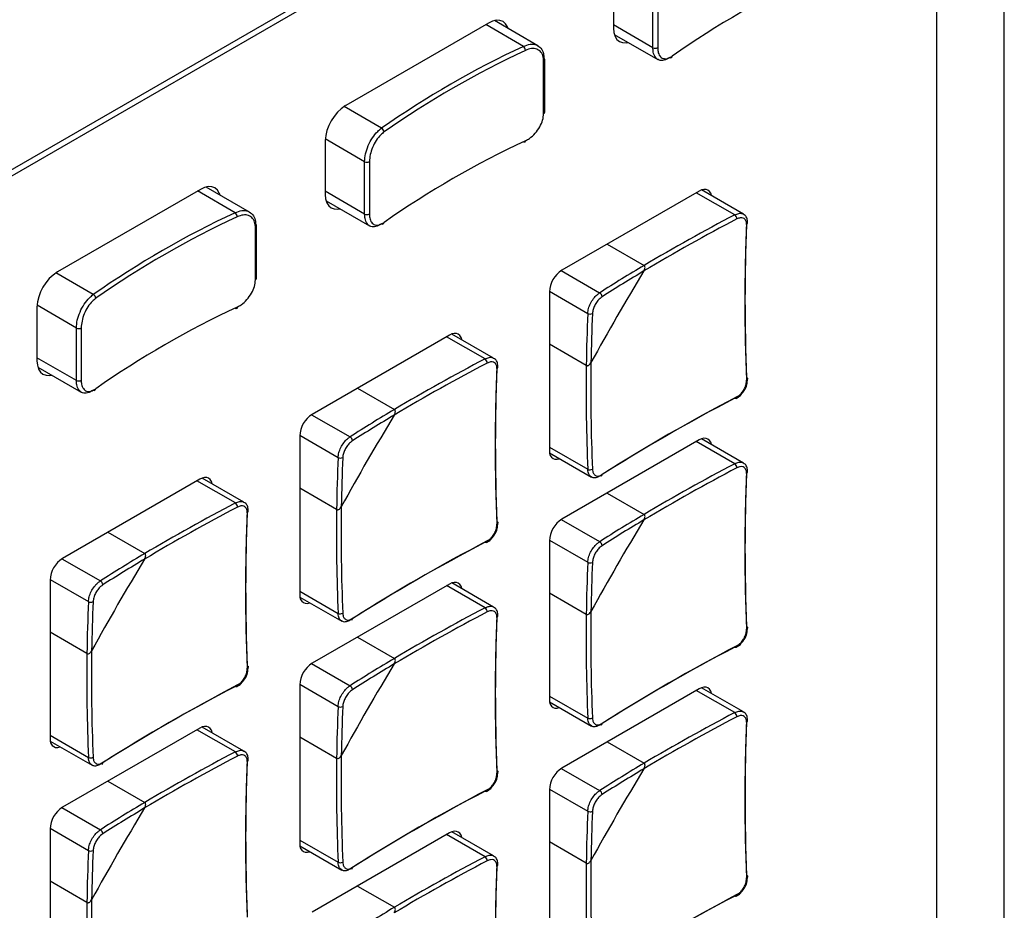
# Model space of a CAD drawing. Header units: millimetres. Extents: x 7146 to 9108, y -1574 to -663.
# Tile 283 of 289: x 8748 to 8810, y -1039 to -983. Entities that reach past the tile are written whole.
import ezdxf

# ---------------------------------------------------------------- set-up
doc = ezdxf.new("R2010")
doc.units = ezdxf.units.MM
doc.header["$LTSCALE"] = 3

msp = doc.modelspace()

# ---------------------------------------------------------------- linework, layer by layer
at = {"linetype": 'Continuous', "lineweight": 30}
for p, q in [((8805.622, -1067.865), (8805.622, -939.663)), ((8630.486, -1060.304), (8790.009, -968.213)), ((8630.613, -1060.622), (8790.136, -968.532)), ((8785.469, -980.33), (8785.469, -983.678)), ((8787.925, -984.892), (8787.925, -981.625)), ((8788.224, -981.615), (8788.224, -984.881)), ((8777.691, -983.351), (8768.782, -988.494)), ((8780.758, -984.767), (8778.049, -983.203)), ((8779.856, -984.804), (8777.514, -983.453)), ((8787.925, -984.892), (8785.469, -983.474)), ((8785.521, -984.062), (8788.23, -985.626)), ((8781.119, -988.983), (8781.119, -985.717)), ((8781.196, -988.892), (8781.196, -985.626)), ((8771.017, -989.907), (8768.68, -988.558)), ((8767.509, -990.698), (8767.509, -994.046)), ((8769.965, -991.994), (8767.513, -990.578)), ((8769.965, -995.26), (8769.965, -991.994)), ((8770.264, -991.983), (8770.264, -995.249)), ((8759.731, -993.719), (8750.821, -998.862)), ((8761.895, -995.173), (8759.554, -993.821)), ((8762.798, -995.136), (8760.088, -993.572)), ((8769.965, -995.26), (8767.509, -993.842)), ((8790.808, -993.824), (8782.252, -998.763)), ((8793.56, -995.261), (8790.952, -993.756)), ((8767.56, -994.43), (8770.27, -995.994)), ((8793.023, -995.307), (8790.631, -993.926)), ((8763.158, -999.351), (8763.158, -996.085)), ((8763.235, -999.26), (8763.235, -995.994)), ((8785.074, -997.134), (8787.374, -998.462)), ((8753.057, -1000.275), (8750.719, -998.926)), ((8782.217, -998.784), (8784.608, -1000.164)), ((8781.474, -1000.11), (8781.474, -1009.991)), ((8781.475, -1000.07), (8783.866, -1001.45)), ((8749.548, -1001.067), (8749.548, -1004.415)), ((8752.004, -1002.362), (8749.552, -1000.947)), ((8752.004, -1005.628), (8752.004, -1002.362)), ((8752.303, -1002.352), (8752.303, -1005.618)), ((8775.252, -1002.804), (8766.696, -1007.744)), ((8777.467, -1004.287), (8775.075, -1002.906)), ((8778.003, -1004.242), (8775.396, -1002.737)), ((8783.774, -1004.697), (8781.474, -1003.369)), ((8752.004, -1005.628), (8749.548, -1004.211)), ((8749.6, -1004.798), (8752.309, -1006.362)), ((8769.517, -1006.115), (8771.818, -1007.443)), ((8766.661, -1007.765), (8769.052, -1009.145)), ((8765.918, -1009.091), (8765.918, -1018.971)), ((8765.919, -1009.051), (8768.31, -1010.431)), ((8781.474, -1009.786), (8783.866, -1011.167)), ((8790.808, -1009.338), (8782.252, -1014.277)), ((8793.023, -1010.821), (8790.631, -1009.44)), ((8793.56, -1010.776), (8790.952, -1009.271)), ((8781.488, -1010.149), (8784.095, -1011.655)), ((8759.695, -1011.785), (8751.139, -1016.724)), ((8761.91, -1013.268), (8759.518, -1011.887)), ((8762.447, -1013.222), (8759.839, -1011.717)), ((8768.218, -1013.677), (8765.918, -1012.349)), ((8785.074, -1012.649), (8787.374, -1013.977)), ((8782.217, -1014.298), (8784.608, -1015.679)), ((8753.961, -1015.095), (8756.261, -1016.423)), ((8781.474, -1015.625), (8781.474, -1025.505)), ((8781.475, -1015.584), (8783.866, -1016.965)), ((8751.105, -1016.745), (8753.496, -1018.125)), ((8750.361, -1018.071), (8750.361, -1027.952)), ((8750.362, -1018.031), (8752.753, -1019.411)), ((8775.252, -1018.319), (8766.696, -1023.258)), ((8778.003, -1019.756), (8775.396, -1018.251)), ((8765.918, -1018.767), (8768.31, -1020.148)), ((8777.467, -1019.802), (8775.075, -1018.421)), ((8783.774, -1020.211), (8781.474, -1018.883)), ((8765.931, -1019.13), (8768.539, -1020.635)), ((8752.662, -1022.658), (8750.361, -1021.33)), ((8769.517, -1021.629), (8771.818, -1022.957)), ((8766.661, -1023.279), (8769.052, -1024.659)), ((8765.918, -1024.605), (8765.918, -1034.485)), ((8765.919, -1024.565), (8768.31, -1025.945)), ((8790.808, -1024.852), (8782.252, -1029.792)), ((8793.023, -1026.335), (8790.631, -1024.955)), ((8793.56, -1026.29), (8790.952, -1024.785)), ((8781.474, -1025.301), (8783.866, -1026.682)), ((8781.488, -1025.664), (8784.095, -1027.169)), ((8759.695, -1027.299), (8751.139, -1032.238)), ((8761.91, -1028.782), (8759.518, -1027.401)), ((8762.447, -1028.737), (8759.839, -1027.232)), ((8750.361, -1027.747), (8752.753, -1029.128)), ((8750.375, -1028.11), (8752.982, -1029.616)), ((8768.218, -1029.192), (8765.918, -1027.864)), ((8785.074, -1028.163), (8787.374, -1029.491)), ((8782.217, -1029.813), (8784.608, -1031.193)), ((8753.961, -1030.61), (8756.261, -1031.937)), ((8781.474, -1031.139), (8781.474, -1041.019)), ((8781.475, -1031.099), (8783.866, -1032.479)), ((8751.105, -1032.259), (8753.496, -1033.64)), ((8750.361, -1033.586), (8750.361, -1043.466)), ((8750.362, -1033.545), (8752.753, -1034.926)), ((8765.918, -1034.281), (8768.31, -1035.662)), ((8775.252, -1033.833), (8766.696, -1038.772)), ((8777.467, -1035.316), (8775.075, -1033.935)), ((8778.003, -1035.271), (8775.396, -1033.765)), ((8765.931, -1034.644), (8768.539, -1036.149)), ((8783.774, -1035.725), (8781.474, -1034.397)), ((8752.662, -1038.172), (8750.361, -1036.844)), ((8769.517, -1037.143), (8771.818, -1038.471))]:
    msp.add_line(p, q, dxfattribs=at)
at = {"linetype": 'Continuous', "lineweight": 30, "flags": 128}
for points in [[(8809.815, -1070.289), (8809.815, -1070.289), (8809.815, -1068.656), (8809.815, -1062.124), (8809.817, -1035.995), (8809.821, -931.478), (8809.815, -797.376), (8809.815, -797.376)], [(8778.913, -983.702), (8778.867, -983.579), (8778.749, -983.393), (8778.591, -983.261), (8778.398, -983.19), (8778.178, -983.181), (8777.939, -983.235), (8777.691, -983.351)], [(8785.469, -983.678), (8785.494, -983.951), (8785.566, -984.184), (8785.684, -984.371), (8785.842, -984.502), (8786.035, -984.573), (8786.255, -984.582), (8786.384, -984.56)], [(8779.983, -990.691), (8779.98, -990.721), (8779.973, -990.747), (8779.961, -990.767), (8779.945, -990.781), (8779.926, -990.787), (8779.904, -990.787), (8779.881, -990.779), (8779.856, -990.765)], [(8760.952, -994.07), (8760.907, -993.947), (8760.789, -993.761), (8760.631, -993.63), (8760.438, -993.558), (8760.218, -993.55), (8759.979, -993.604), (8759.731, -993.719)], [(8791.572, -994.114), (8791.571, -994.107), (8791.527, -993.964), (8791.455, -993.85), (8791.358, -993.77), (8791.24, -993.726), (8791.106, -993.72), (8790.96, -993.754), (8790.808, -993.824)], [(8767.509, -994.046), (8767.533, -994.319), (8767.606, -994.553), (8767.723, -994.739), (8767.882, -994.87), (8768.074, -994.942), (8768.294, -994.951), (8768.424, -994.929)], [(8762.022, -1001.06), (8762.02, -1001.09), (8762.012, -1001.115), (8762.001, -1001.135), (8761.985, -1001.149), (8761.966, -1001.156), (8761.944, -1001.155), (8761.92, -1001.148), (8761.895, -1001.134)], [(8776.016, -1003.095), (8776.014, -1003.087), (8775.97, -1002.944), (8775.898, -1002.83), (8775.802, -1002.75), (8775.684, -1002.706), (8775.549, -1002.701), (8775.403, -1002.734), (8775.252, -1002.804)], [(8749.548, -1004.415), (8749.573, -1004.687), (8749.645, -1004.921), (8749.763, -1005.107), (8749.921, -1005.239), (8750.114, -1005.31), (8750.334, -1005.319), (8750.463, -1005.297)], [(8793.765, -1005.452), (8793.791, -1005.469), (8793.81, -1005.488), (8793.821, -1005.509), (8793.824, -1005.531), (8793.819, -1005.554), (8793.805, -1005.575), (8793.785, -1005.595), (8793.757, -1005.612)], [(8793.157, -1006.651), (8793.156, -1006.684), (8793.149, -1006.712), (8793.137, -1006.734), (8793.121, -1006.749), (8793.1, -1006.758), (8793.076, -1006.759), (8793.05, -1006.752), (8793.023, -1006.738)], [(8791.572, -1009.629), (8791.571, -1009.621), (8791.527, -1009.478), (8791.455, -1009.364), (8791.358, -1009.284), (8791.24, -1009.24), (8791.106, -1009.235), (8790.96, -1009.268), (8790.808, -1009.338)], [(8781.474, -1009.991), (8781.489, -1010.157), (8781.533, -1010.3), (8781.605, -1010.414), (8781.702, -1010.494), (8781.82, -1010.538), (8781.954, -1010.543), (8782.1, -1010.51), (8782.108, -1010.507)], [(8760.46, -1012.075), (8760.458, -1012.067), (8760.414, -1011.925), (8760.342, -1011.811), (8760.245, -1011.73), (8760.127, -1011.687), (8759.993, -1011.681), (8759.847, -1011.715), (8759.695, -1011.785)], [(8778.209, -1014.433), (8778.235, -1014.449), (8778.253, -1014.469), (8778.265, -1014.49), (8778.267, -1014.512), (8778.262, -1014.534), (8778.249, -1014.556), (8778.228, -1014.575), (8778.201, -1014.593)], [(8777.601, -1015.632), (8777.6, -1015.664), (8777.593, -1015.692), (8777.581, -1015.714), (8777.564, -1015.73), (8777.544, -1015.738), (8777.52, -1015.739), (8777.494, -1015.733), (8777.467, -1015.719)], [(8776.016, -1018.609), (8776.014, -1018.601), (8775.97, -1018.458), (8775.898, -1018.345), (8775.802, -1018.264), (8775.684, -1018.221), (8775.549, -1018.215), (8775.403, -1018.248), (8775.252, -1018.319)], [(8765.918, -1018.971), (8765.933, -1019.138), (8765.977, -1019.281), (8766.049, -1019.394), (8766.146, -1019.475), (8766.263, -1019.518), (8766.398, -1019.524), (8766.544, -1019.491), (8766.551, -1019.488)], [(8793.765, -1020.967), (8793.791, -1020.983), (8793.81, -1021.002), (8793.821, -1021.024), (8793.824, -1021.046), (8793.819, -1021.068), (8793.805, -1021.089), (8793.785, -1021.109), (8793.757, -1021.126)], [(8793.157, -1022.166), (8793.156, -1022.198), (8793.149, -1022.226), (8793.137, -1022.248), (8793.121, -1022.264), (8793.1, -1022.272), (8793.076, -1022.273), (8793.05, -1022.267), (8793.023, -1022.253)], [(8762.653, -1023.413), (8762.678, -1023.43), (8762.697, -1023.449), (8762.708, -1023.47), (8762.711, -1023.492), (8762.706, -1023.515), (8762.693, -1023.536), (8762.672, -1023.556), (8762.645, -1023.573)], [(8762.044, -1024.612), (8762.043, -1024.645), (8762.037, -1024.672), (8762.025, -1024.695), (8762.008, -1024.71), (8761.987, -1024.719), (8761.963, -1024.72), (8761.937, -1024.713), (8761.91, -1024.699)], [(8791.572, -1025.143), (8791.571, -1025.135), (8791.527, -1024.992), (8791.455, -1024.878), (8791.358, -1024.798), (8791.24, -1024.754), (8791.106, -1024.749), (8790.96, -1024.782), (8790.808, -1024.852)], [(8781.474, -1025.505), (8781.489, -1025.671), (8781.533, -1025.814), (8781.605, -1025.928), (8781.702, -1026.008), (8781.82, -1026.052), (8781.954, -1026.057), (8782.1, -1026.024), (8782.108, -1026.022)], [(8760.46, -1027.59), (8760.458, -1027.582), (8760.414, -1027.439), (8760.342, -1027.325), (8760.245, -1027.245), (8760.127, -1027.201), (8759.993, -1027.196), (8759.847, -1027.229), (8759.695, -1027.299)], [(8750.361, -1027.952), (8750.376, -1028.118), (8750.421, -1028.261), (8750.493, -1028.375), (8750.589, -1028.455), (8750.707, -1028.499), (8750.842, -1028.504), (8750.988, -1028.471), (8750.995, -1028.468)], [(8778.209, -1029.947), (8778.235, -1029.964), (8778.253, -1029.983), (8778.265, -1030.004), (8778.267, -1030.026), (8778.262, -1030.048), (8778.249, -1030.07), (8778.228, -1030.09), (8778.201, -1030.107)], [(8777.601, -1031.146), (8777.6, -1031.178), (8777.593, -1031.206), (8777.581, -1031.228), (8777.564, -1031.244), (8777.544, -1031.253), (8777.52, -1031.254), (8777.494, -1031.247), (8777.467, -1031.233)], [(8776.016, -1034.123), (8776.014, -1034.116), (8775.97, -1033.973), (8775.898, -1033.859), (8775.802, -1033.779), (8775.684, -1033.735), (8775.549, -1033.73), (8775.403, -1033.763), (8775.252, -1033.833)], [(8765.918, -1034.485), (8765.933, -1034.652), (8765.977, -1034.795), (8766.049, -1034.909), (8766.146, -1034.989), (8766.263, -1035.033), (8766.398, -1035.038), (8766.544, -1035.005), (8766.551, -1035.002)], [(8793.765, -1036.481), (8793.791, -1036.497), (8793.81, -1036.517), (8793.821, -1036.538), (8793.824, -1036.56), (8793.819, -1036.582), (8793.805, -1036.604), (8793.785, -1036.623), (8793.757, -1036.641)], [(8793.157, -1037.68), (8793.156, -1037.712), (8793.149, -1037.74), (8793.137, -1037.762), (8793.121, -1037.778), (8793.1, -1037.786), (8793.076, -1037.787), (8793.05, -1037.781), (8793.023, -1037.767)]]:
    msp.add_lwpolyline(points, dxfattribs=at)
at = {"linetype": 'Continuous', "lineweight": 30}
for centre, radius, start, end in [((8822.925, -1033.772), 59, 115.05133, 124.94329), ((8804.92, -1038.429), 59.193, 115.05175, 124.94288), ((8804.965, -1038.506), 58.999, 115.05132, 124.9433), ((8779.645, -985.068), 0.338, 1.9039, 51.34926), ((8788.066, -984.626), 0.3, 242.15518, 301.91209), ((8781.087, -985.612), 0.11, 286.92755, 352.63456), ((8781.097, -985.635), 0.0993, 5.27491, 66.05748), ((8789.034, -985.418), 0.0991, 235.55532, 4.89882), ((8770.272, -990.824), 2.766, 122.60569, 177.39431), ((8781.087, -988.878), 0.11, 286.92755, 352.63456), ((8770.889, -990.16), 0.284, 3.34794, 63.0738), ((8804.965, -1044.14), 58.999, 115.05132, 124.9433), ((8770.105, -991.728), 0.3, 242.16351, 301.90375), ((8786.96, -1048.797), 59.193, 115.05177, 124.94285), ((8787.004, -1048.875), 59, 115.05133, 124.94329), ((8761.684, -995.437), 0.338, 1.9271, 51.32606), ((8770.105, -994.994), 0.3, 242.16351, 301.90375), ((8847.95, -1100.278), 118.183, 117.62123, 120.8376), ((8847.994, -1100.354), 118.561, 117.62307, 120.75044), ((8792.839, -995.566), 0.318, 0.35514, 54.65782), ((8763.126, -995.98), 0.11, 286.88593, 352.6841), ((8763.136, -996.003), 0.0993, 5.26465, 66.04012), ((8771.073, -995.786), 0.0991, 235.55507, 4.89907), ((8909.146, -1000.762), 115.491, 177.59292, 182.40708), ((8909.339, -1000.594), 115.676, 177.59286, 182.40714), ((8793.717, -995.81), 0.109, 291.96558, 350.62203), ((8783.163, -1000.187), 1.691, 122.60575, 177.39403), ((8843.726, -1093.113), 110.156, 120.768, 122.45712), ((8752.312, -1001.193), 2.766, 122.60478, 177.39522), ((8763.126, -999.246), 0.11, 286.88593, 352.6841), ((8915.64, -1076.673), 150.057, 148.73949, 151.26051), ((8843.672, -1093.041), 109.776, 120.8566, 122.45829), ((8752.928, -1000.528), 0.284, 3.34822, 63.08336), ((8784.464, -1000.419), 0.292, 0.84305, 60.40066), ((8787.004, -1054.509), 59, 115.05133, 124.94329), ((8893.934, -1006.179), 110.169, 177.54023, 179.22929), ((8784.014, -1001.198), 0.292, 239.60096, 299.15006), ((8893.84, -1006.168), 109.785, 177.53902, 179.1407), ((8752.145, -1002.097), 0.3, 242.15336, 301.90953), ((8832.438, -1109.335), 118.562, 117.62308, 120.75044), ((8777.282, -1004.547), 0.319, 0.37743, 54.63553), ((8832.394, -1109.26), 118.184, 117.62124, 120.83759), ((8893.59, -1009.742), 115.491, 177.59292, 182.40708), ((8893.783, -1009.574), 115.676, 177.59286, 182.40714), ((8778.16, -1004.791), 0.108, 291.96644, 350.63071), ((8902.334, -1006.255), 118.57, 179.24686, 182.37425), ((8902.247, -1006.254), 118.193, 179.15972, 182.37608), ((8752.145, -1005.363), 0.3, 242.15336, 301.90953), ((8753.113, -1006.154), 0.0991, 235.56392, 4.89015), ((8846.593, -1109.251), 115.666, 117.59017, 122.40446), ((8846.642, -1109), 115.481, 117.59023, 122.4044), ((8767.606, -1009.168), 1.69, 122.60408, 177.39569), ((8900.117, -1085.673), 150.096, 148.73981, 151.26019), ((8828.171, -1102.096), 110.158, 120.76802, 122.4571), ((8828.116, -1102.024), 109.778, 120.85664, 122.45828), ((8768.908, -1009.399), 0.292, 0.84317, 60.41014), ((8878.377, -1015.159), 110.169, 177.54023, 179.22929), ((8768.458, -1010.179), 0.292, 239.59904, 299.1471), ((8878.284, -1015.148), 109.785, 177.53902, 179.1407), ((8847.994, -1115.868), 118.561, 117.62307, 120.75044), ((8792.839, -1011.081), 0.318, 0.35613, 54.65572), ((8783.999, -1010.878), 0.319, 245.36385, 299.62517), ((8784.657, -1011.519), 0.101, 305.71482, 10.39097), ((8847.95, -1115.792), 118.183, 117.62123, 120.8376), ((8909.146, -1016.276), 115.491, 177.59292, 182.40708), ((8909.339, -1016.108), 115.676, 177.59286, 182.40714), ((8793.717, -1011.325), 0.108, 291.95943, 350.62408), ((8816.882, -1118.315), 118.561, 117.62307, 120.75044), ((8761.726, -1013.527), 0.318, 0.35514, 54.65782), ((8816.837, -1118.239), 118.183, 117.62123, 120.8376), ((8878.033, -1018.723), 115.491, 177.59292, 182.40708), ((8878.227, -1018.555), 115.676, 177.59286, 182.40714), ((8762.604, -1013.771), 0.109, 291.96558, 350.62203), ((8886.778, -1015.236), 118.57, 179.24686, 182.37425), ((8886.691, -1015.235), 118.193, 179.15972, 182.37608), ((8843.726, -1108.628), 110.156, 120.768, 122.45712), ((8783.163, -1015.702), 1.691, 122.60575, 177.39403), ((8915.64, -1092.187), 150.057, 148.73949, 151.26051), ((8843.672, -1108.556), 109.776, 120.8566, 122.45829), ((8831.037, -1118.232), 115.667, 117.59017, 122.40445), ((8831.086, -1117.981), 115.482, 117.59023, 122.40439), ((8784.464, -1015.933), 0.292, 0.84408, 60.3984), ((8812.613, -1111.074), 110.156, 120.768, 122.45712), ((8752.05, -1018.148), 1.691, 122.60575, 177.39403), ((8884.527, -1094.634), 150.057, 148.73949, 151.26051), ((8812.559, -1111.002), 109.776, 120.8566, 122.45829), ((8893.933, -1021.693), 110.169, 177.54023, 179.2293), ((8784.014, -1016.713), 0.292, 239.60095, 299.15248), ((8893.841, -1021.682), 109.786, 177.53903, 179.1407), ((8753.351, -1018.38), 0.292, 0.84305, 60.40066), ((8862.821, -1024.14), 110.169, 177.54023, 179.22929), ((8752.901, -1019.159), 0.292, 239.60096, 299.15006), ((8862.728, -1024.129), 109.785, 177.53902, 179.1407), ((8768.442, -1019.858), 0.319, 245.36204, 299.62256), ((8832.394, -1124.774), 118.184, 117.62124, 120.83759), ((8832.438, -1124.849), 118.562, 117.62308, 120.75044), ((8777.282, -1020.061), 0.319, 0.37842, 54.63343), ((8893.783, -1025.089), 115.676, 177.59286, 182.40714), ((8902.334, -1021.77), 118.57, 179.24686, 182.37425), ((8902.247, -1021.769), 118.192, 179.15972, 182.37608), ((8769.101, -1020.5), 0.101, 305.70106, 10.38883), ((8893.59, -1025.256), 115.491, 177.59292, 182.40708), ((8778.16, -1020.305), 0.108, 291.96029, 350.63276), ((8871.222, -1024.216), 118.57, 179.24686, 182.37425), ((8871.134, -1024.215), 118.193, 179.15972, 182.37608), ((8846.593, -1124.766), 115.666, 117.59017, 122.40446), ((8846.642, -1124.515), 115.481, 117.59023, 122.4044), ((8767.606, -1024.682), 1.69, 122.60408, 177.39569), ((8900.117, -1101.187), 150.096, 148.73981, 151.26019), ((8828.171, -1117.61), 110.158, 120.76802, 122.4571), ((8828.116, -1117.538), 109.778, 120.85664, 122.45828), ((8815.48, -1127.212), 115.666, 117.59017, 122.40446), ((8815.529, -1126.961), 115.481, 117.59023, 122.4044), ((8768.908, -1024.913), 0.292, 0.8442, 60.40789), ((8878.377, -1030.673), 110.169, 177.54023, 179.2293), ((8768.458, -1025.693), 0.292, 239.59902, 299.14951), ((8878.285, -1030.662), 109.786, 177.53903, 179.1407), ((8847.994, -1131.383), 118.561, 117.62307, 120.75044), ((8792.839, -1026.595), 0.318, 0.35613, 54.65572), ((8783.999, -1026.392), 0.319, 245.3623, 299.62912), ((8847.95, -1131.307), 118.183, 117.62123, 120.8376), ((8909.146, -1031.79), 115.491, 177.59292, 182.40708), ((8909.34, -1031.623), 115.676, 177.59286, 182.40714), ((8793.717, -1026.839), 0.108, 291.95943, 350.62408), ((8784.657, -1027.034), 0.101, 305.71482, 10.39097), ((8816.882, -1133.829), 118.561, 117.62307, 120.75044), ((8761.726, -1029.042), 0.318, 0.35613, 54.65572), ((8752.886, -1028.839), 0.319, 245.36385, 299.62517), ((8816.837, -1133.753), 118.183, 117.62123, 120.8376), ((8878.033, -1034.237), 115.491, 177.59292, 182.40708), ((8878.227, -1034.069), 115.676, 177.59286, 182.40714), ((8762.604, -1029.286), 0.108, 291.95943, 350.62408), ((8886.778, -1030.75), 118.57, 179.24686, 182.37425), ((8886.691, -1030.749), 118.192, 179.15972, 182.37608), ((8753.544, -1029.48), 0.101, 305.71482, 10.39097), ((8783.163, -1031.216), 1.691, 122.60575, 177.39403), ((8915.64, -1107.701), 150.057, 148.73949, 151.26051), ((8843.726, -1124.142), 110.156, 120.768, 122.45712), ((8843.672, -1124.07), 109.776, 120.8566, 122.45829), ((8831.037, -1133.747), 115.667, 117.59017, 122.40445), ((8831.086, -1133.495), 115.482, 117.59023, 122.40439), ((8784.464, -1031.447), 0.292, 0.84408, 60.3984), ((8752.05, -1033.663), 1.691, 122.60575, 177.39403), ((8884.527, -1110.148), 150.057, 148.73949, 151.26051), ((8812.613, -1126.589), 110.156, 120.768, 122.45712), ((8812.559, -1126.517), 109.776, 120.8566, 122.45829), ((8893.934, -1037.207), 110.169, 177.54023, 179.22929), ((8784.014, -1032.227), 0.292, 239.60294, 299.15048), ((8893.841, -1037.196), 109.786, 177.53903, 179.1407), ((8753.351, -1033.894), 0.292, 0.84408, 60.3984), ((8862.821, -1039.654), 110.169, 177.54023, 179.2293), ((8752.901, -1034.674), 0.292, 239.60095, 299.15248), ((8862.729, -1039.643), 109.786, 177.53903, 179.1407), ((8832.394, -1140.288), 118.184, 117.62124, 120.83759), ((8832.438, -1140.364), 118.562, 117.62308, 120.75044), ((8777.282, -1035.576), 0.319, 0.37842, 54.63343), ((8902.247, -1037.283), 118.192, 179.15972, 182.37608), ((8768.442, -1035.372), 0.319, 245.36048, 299.62651), ((8769.101, -1036.014), 0.101, 305.70106, 10.38883), ((8893.59, -1040.771), 115.491, 177.59292, 182.40708), ((8893.783, -1040.603), 115.676, 177.59286, 182.40714), ((8778.16, -1035.819), 0.108, 291.96029, 350.63276), ((8902.335, -1037.284), 118.571, 179.24686, 182.37424), ((8871.134, -1039.73), 118.192, 179.15972, 182.37608), ((8846.593, -1140.28), 115.666, 117.59017, 122.40446), ((8846.642, -1140.029), 115.481, 117.59023, 122.4044), ((8871.222, -1039.731), 118.57, 179.24686, 182.37425), ((8828.171, -1133.124), 110.158, 120.76802, 122.4571)]:
    msp.add_arc(centre, radius, start, end, dxfattribs=at)
for points, knots in [([(8779.856, -984.804), (8780, -984.75), (8780.287, -984.642), (8780.672, -984.694), (8780.964, -984.902), (8781.116, -985.21), (8781.131, -985.45), (8781.137, -985.544)], [0, 0, 0, 0, 0.216103, 0.432235, 0.648161, 0.862992, 1, 1, 1, 1]), ([(8781.119, -985.717), (8781.113, -985.634), (8781.1, -985.423), (8780.965, -985.151), (8780.706, -984.966), (8780.364, -984.917), (8780.11, -985.01), (8779.983, -985.057)], [0, 0, 0, 0, 0.137128, 0.352109, 0.568089, 0.784123, 1, 1, 1, 1]), ([(8788.978, -985.499), (8788.858, -985.567), (8788.618, -985.703), (8788.301, -985.691), (8788.065, -985.515), (8787.942, -985.224), (8787.93, -984.985), (8787.925, -984.892)], [0, 0, 0, 0, 0.216103, 0.432231, 0.648155, 0.862994, 1, 1, 1, 1]), ([(8788.224, -984.881), (8788.229, -984.963), (8788.239, -985.173), (8788.345, -985.427), (8788.548, -985.581), (8788.821, -985.59), (8789.029, -985.469), (8789.132, -985.409)], [0, 0, 0, 0, 0.137134, 0.352113, 0.568087, 0.784112, 1, 1, 1, 1]), ([(8779.983, -990.691), (8780.068, -990.645), (8780.279, -990.53), (8780.599, -990.238), (8780.886, -989.839), (8781.081, -989.397), (8781.106, -989.121), (8781.119, -988.983)], [0, 0, 0, 0, 0.145198, 0.360083, 0.573722, 0.786772, 1, 1, 1, 1]), ([(8769.965, -991.994), (8769.976, -991.835), (8769.999, -991.517), (8770.177, -990.988), (8770.44, -990.497), (8770.737, -990.124), (8770.937, -989.969), (8771.017, -989.907)], [0, 0, 0, 0, 0.213038, 0.425979, 0.639618, 0.854649, 1, 1, 1, 1]), ([(8771.172, -990.143), (8771.102, -990.199), (8770.93, -990.336), (8770.673, -990.665), (8770.446, -991.098), (8770.293, -991.564), (8770.274, -991.844), (8770.264, -991.983)], [0, 0, 0, 0, 0.145199, 0.360083, 0.573714, 0.786777, 1, 1, 1, 1]), ([(8761.895, -995.173), (8762.039, -995.119), (8762.326, -995.01), (8762.712, -995.062), (8763.003, -995.27), (8763.155, -995.578), (8763.171, -995.819), (8763.177, -995.913)], [0, 0, 0, 0, 0.216093, 0.432225, 0.64816, 0.862991, 1, 1, 1, 1]), ([(8763.158, -996.085), (8763.153, -996.003), (8763.139, -995.791), (8763.004, -995.519), (8762.746, -995.334), (8762.404, -995.286), (8762.149, -995.379), (8762.022, -995.425)], [0, 0, 0, 0, 0.137131, 0.352114, 0.568096, 0.784121, 1, 1, 1, 1]), ([(8771.017, -995.868), (8770.897, -995.936), (8770.657, -996.071), (8770.341, -996.06), (8770.104, -995.883), (8769.982, -995.592), (8769.97, -995.353), (8769.965, -995.26)], [0, 0, 0, 0, 0.216104, 0.432223, 0.648156, 0.862992, 1, 1, 1, 1]), ([(8770.264, -995.249), (8770.268, -995.331), (8770.279, -995.541), (8770.384, -995.796), (8770.588, -995.95), (8770.861, -995.958), (8771.068, -995.838), (8771.172, -995.778)], [0, 0, 0, 0, 0.137135, 0.35212, 0.568086, 0.784124, 1, 1, 1, 1]), ([(8793.023, -995.307), (8793.108, -995.271), (8793.279, -995.2), (8793.465, -995.201), (8793.535, -995.258), (8793.552, -995.273)], [0, 0, 0, 0, 0.429463, 0.859021, 1, 1, 1, 1]), ([(8793.757, -995.911), (8793.756, -995.862), (8793.754, -995.741), (8793.686, -995.59), (8793.552, -995.493), (8793.368, -995.476), (8793.228, -995.535), (8793.157, -995.565)], [0, 0, 0, 0, 0.14265, 0.356758, 0.57099, 0.785497, 1, 1, 1, 1]), ([(8793.819, -995.828), (8793.816, -995.734), (8793.811, -995.552), (8793.703, -995.353), (8793.592, -995.294), (8793.552, -995.273)], [0, 0, 0, 0, 0.40645, 0.790552, 1, 1, 1, 1]), ([(8787.368, -998.804), (8787.388, -998.764), (8787.423, -998.695), (8787.437, -998.598), (8787.427, -998.53), (8787.405, -998.485), (8787.383, -998.469), (8787.374, -998.462)], [0, 0, 0, 0, 0.332442, 0.576119, 0.752655, 0.891493, 1, 1, 1, 1]), ([(8787.368, -998.804), (8787.388, -998.764), (8787.423, -998.695), (8787.437, -998.598), (8787.427, -998.53), (8787.405, -998.485), (8787.383, -998.469), (8787.374, -998.462)], [0, 0, 0, 0, 0.332442, 0.576119, 0.752655, 0.891493, 1, 1, 1, 1]), ([(8762.022, -1001.06), (8762.107, -1001.013), (8762.319, -1000.899), (8762.638, -1000.606), (8762.925, -1000.207), (8763.121, -999.765), (8763.146, -999.49), (8763.158, -999.351)], [0, 0, 0, 0, 0.145186, 0.360072, 0.573713, 0.786771, 1, 1, 1, 1]), ([(8752.004, -1002.362), (8752.016, -1002.203), (8752.038, -1001.886), (8752.216, -1001.357), (8752.48, -1000.865), (8752.776, -1000.493), (8752.976, -1000.338), (8753.057, -1000.275)], [0, 0, 0, 0, 0.213036, 0.425978, 0.639617, 0.854648, 1, 1, 1, 1]), ([(8753.211, -1000.512), (8753.142, -1000.567), (8752.969, -1000.704), (8752.713, -1001.033), (8752.486, -1001.467), (8752.333, -1001.933), (8752.313, -1002.212), (8752.303, -1002.352)], [0, 0, 0, 0, 0.145198, 0.360079, 0.573718, 0.786779, 1, 1, 1, 1]), ([(8783.866, -1001.45), (8783.877, -1001.351), (8783.899, -1001.153), (8784.031, -1000.824), (8784.218, -1000.521), (8784.422, -1000.295), (8784.555, -1000.202), (8784.608, -1000.164)], [0, 0, 0, 0, 0.214467, 0.428999, 0.643254, 0.857365, 1, 1, 1, 1]), ([(8784.756, -1000.414), (8784.714, -1000.445), (8784.607, -1000.521), (8784.443, -1000.704), (8784.292, -1000.949), (8784.185, -1001.214), (8784.166, -1001.374), (8784.156, -1001.454)], [0, 0, 0, 0, 0.142653, 0.356753, 0.570989, 0.785498, 1, 1, 1, 1]), ([(8777.467, -1004.287), (8777.552, -1004.252), (8777.723, -1004.18), (8777.909, -1004.182), (8777.979, -1004.239), (8777.996, -1004.253)], [0, 0, 0, 0, 0.429442, 0.859016, 1, 1, 1, 1]), ([(8778.262, -1004.808), (8778.26, -1004.715), (8778.255, -1004.533), (8778.147, -1004.334), (8778.035, -1004.274), (8777.996, -1004.253)], [0, 0, 0, 0, 0.406443, 0.790554, 1, 1, 1, 1]), ([(8778.201, -1004.892), (8778.2, -1004.843), (8778.198, -1004.721), (8778.13, -1004.571), (8777.995, -1004.474), (8777.812, -1004.456), (8777.671, -1004.515), (8777.601, -1004.545)], [0, 0, 0, 0, 0.14265, 0.356758, 0.57099, 0.785497, 1, 1, 1, 1]), ([(8783.774, -1004.697), (8783.784, -1004.701), (8783.806, -1004.711), (8783.851, -1004.711), (8783.914, -1004.689), (8783.991, -1004.632), (8784.041, -1004.568), (8784.065, -1004.526), (8784.067, -1004.521)], [0, 0, 0, 0, 0.092403, 0.22189, 0.396333, 0.637988, 0.956519, 1, 1, 1, 1]), ([(8783.774, -1004.697), (8783.784, -1004.701), (8783.806, -1004.711), (8783.851, -1004.711), (8783.914, -1004.689), (8783.991, -1004.632), (8784.041, -1004.568), (8784.065, -1004.526), (8784.067, -1004.521)], [0, 0, 0, 0, 0.092403, 0.22189, 0.396333, 0.637988, 0.956519, 1, 1, 1, 1]), ([(8753.057, -1006.236), (8752.937, -1006.304), (8752.697, -1006.44), (8752.38, -1006.428), (8752.144, -1006.251), (8752.021, -1005.961), (8752.009, -1005.722), (8752.004, -1005.628)], [0, 0, 0, 0, 0.216093, 0.432223, 0.648157, 0.862993, 1, 1, 1, 1]), ([(8752.303, -1005.618), (8752.308, -1005.7), (8752.318, -1005.91), (8752.424, -1006.164), (8752.627, -1006.318), (8752.9, -1006.327), (8753.108, -1006.206), (8753.211, -1006.146)], [0, 0, 0, 0, 0.137135, 0.352114, 0.568087, 0.784112, 1, 1, 1, 1]), ([(8793.157, -1006.651), (8793.204, -1006.623), (8793.321, -1006.553), (8793.494, -1006.375), (8793.647, -1006.131), (8793.746, -1005.862), (8793.754, -1005.695), (8793.757, -1005.612)], [0, 0, 0, 0, 0.1426504, 0.3567679, 0.5710007, 0.7855066, 1, 1, 1, 1]), ([(8793.598, -1006.284), (8793.605, -1006.275), (8793.695, -1006.165), (8793.797, -1005.889), (8793.815, -1005.647), (8793.823, -1005.526)], [0, 0, 0, 0, 0.04005, 0.520058, 1, 1, 1, 1]), ([(8793.115, -1006.747), (8793.205, -1006.693), (8793.391, -1006.582), (8793.528, -1006.385), (8793.598, -1006.284)], [0, 0, 0, 0, 0.486105, 1, 1, 1, 1]), ([(8771.812, -1007.784), (8771.832, -1007.745), (8771.867, -1007.676), (8771.881, -1007.578), (8771.871, -1007.51), (8771.849, -1007.466), (8771.827, -1007.45), (8771.818, -1007.443)], [0, 0, 0, 0, 0.3324798, 0.5761456, 0.7526743, 0.8915059, 1, 1, 1, 1]), ([(8771.812, -1007.784), (8771.832, -1007.745), (8771.867, -1007.676), (8771.881, -1007.578), (8771.871, -1007.51), (8771.849, -1007.466), (8771.827, -1007.45), (8771.818, -1007.443)], [0, 0, 0, 0, 0.3324798, 0.5761456, 0.7526743, 0.8915059, 1, 1, 1, 1]), ([(8768.31, -1010.431), (8768.321, -1010.332), (8768.343, -1010.133), (8768.474, -1009.805), (8768.662, -1009.502), (8768.866, -1009.276), (8768.999, -1009.182), (8769.052, -1009.145)], [0, 0, 0, 0, 0.214469, 0.428994, 0.643252, 0.857382, 1, 1, 1, 1]), ([(8769.2, -1009.395), (8769.157, -1009.425), (8769.051, -1009.501), (8768.887, -1009.685), (8768.736, -1009.929), (8768.629, -1010.194), (8768.609, -1010.354), (8768.6, -1010.434)], [0, 0, 0, 0, 0.14265, 0.356766, 0.570998, 0.785502, 1, 1, 1, 1]), ([(8793.023, -1010.821), (8793.108, -1010.785), (8793.279, -1010.714), (8793.465, -1010.716), (8793.535, -1010.773), (8793.552, -1010.787)], [0, 0, 0, 0, 0.429464, 0.859028, 1, 1, 1, 1]), ([(8793.757, -1011.425), (8793.756, -1011.377), (8793.754, -1011.255), (8793.686, -1011.104), (8793.552, -1011.008), (8793.368, -1010.99), (8793.228, -1011.049), (8793.157, -1011.079)], [0, 0, 0, 0, 0.14265, 0.356755, 0.570988, 0.785496, 1, 1, 1, 1]), ([(8793.819, -1011.342), (8793.816, -1011.248), (8793.811, -1011.066), (8793.703, -1010.867), (8793.592, -1010.808), (8793.552, -1010.787)], [0, 0, 0, 0, 0.40645, 0.790552, 1, 1, 1, 1]), ([(8784.101, -1011.643), (8784.062, -1011.62), (8783.964, -1011.563), (8783.887, -1011.386), (8783.872, -1011.23), (8783.866, -1011.167)], [0, 0, 0, 0, 0.2856064, 0.7143883, 1, 1, 1, 1]), ([(8784.608, -1011.596), (8784.529, -1011.635), (8784.369, -1011.713), (8784.191, -1011.716), (8784.119, -1011.657), (8784.101, -1011.643)], [0, 0, 0, 0, 0.428411, 0.856922, 1, 1, 1, 1]), ([(8784.156, -1011.155), (8784.161, -1011.206), (8784.174, -1011.333), (8784.251, -1011.489), (8784.387, -1011.587), (8784.563, -1011.6), (8784.692, -1011.534), (8784.756, -1011.501)], [0, 0, 0, 0, 0.142653, 0.356763, 0.571, 0.785513, 1, 1, 1, 1]), ([(8761.91, -1013.268), (8761.996, -1013.232), (8762.167, -1013.161), (8762.352, -1013.162), (8762.422, -1013.219), (8762.44, -1013.233)], [0, 0, 0, 0, 0.429463, 0.859021, 1, 1, 1, 1]), ([(8762.645, -1013.872), (8762.644, -1013.823), (8762.641, -1013.702), (8762.574, -1013.551), (8762.439, -1013.454), (8762.255, -1013.437), (8762.115, -1013.496), (8762.044, -1013.525)], [0, 0, 0, 0, 0.14265, 0.356758, 0.57099, 0.785497, 1, 1, 1, 1]), ([(8762.706, -1013.789), (8762.703, -1013.695), (8762.698, -1013.513), (8762.59, -1013.314), (8762.479, -1013.255), (8762.44, -1013.234)], [0, 0, 0, 0, 0.40645, 0.790552, 1, 1, 1, 1]), ([(8768.218, -1013.677), (8768.227, -1013.681), (8768.249, -1013.691), (8768.295, -1013.691), (8768.358, -1013.669), (8768.434, -1013.612), (8768.485, -1013.548), (8768.508, -1013.507), (8768.511, -1013.502)], [0, 0, 0, 0, 0.092407, 0.221876, 0.396362, 0.638026, 0.956517, 1, 1, 1, 1]), ([(8768.218, -1013.677), (8768.227, -1013.681), (8768.249, -1013.691), (8768.295, -1013.691), (8768.358, -1013.669), (8768.434, -1013.612), (8768.485, -1013.548), (8768.508, -1013.507), (8768.511, -1013.502)], [0, 0, 0, 0, 0.092407, 0.221876, 0.396362, 0.638026, 0.956517, 1, 1, 1, 1]), ([(8787.368, -1014.318), (8787.388, -1014.278), (8787.423, -1014.21), (8787.437, -1014.112), (8787.427, -1014.044), (8787.405, -1014), (8787.383, -1013.984), (8787.374, -1013.977)], [0, 0, 0, 0, 0.332438, 0.576124, 0.752658, 0.891494, 1, 1, 1, 1]), ([(8787.368, -1014.318), (8787.388, -1014.278), (8787.423, -1014.21), (8787.437, -1014.112), (8787.427, -1014.044), (8787.405, -1014), (8787.383, -1013.984), (8787.374, -1013.977)], [0, 0, 0, 0, 0.332438, 0.576124, 0.752658, 0.891494, 1, 1, 1, 1]), ([(8777.601, -1015.632), (8777.648, -1015.604), (8777.764, -1015.534), (8777.938, -1015.356), (8778.09, -1015.112), (8778.19, -1014.842), (8778.197, -1014.676), (8778.201, -1014.593)], [0, 0, 0, 0, 0.1426504, 0.3567679, 0.5710007, 0.7855066, 1, 1, 1, 1]), ([(8778.042, -1015.264), (8778.049, -1015.256), (8778.138, -1015.146), (8778.241, -1014.87), (8778.258, -1014.628), (8778.267, -1014.507)], [0, 0, 0, 0, 0.04005, 0.520058, 1, 1, 1, 1]), ([(8777.558, -1015.728), (8777.649, -1015.674), (8777.834, -1015.562), (8777.971, -1015.366), (8778.042, -1015.264)], [0, 0, 0, 0, 0.486105, 1, 1, 1, 1]), ([(8783.866, -1016.965), (8783.877, -1016.865), (8783.899, -1016.667), (8784.031, -1016.338), (8784.218, -1016.036), (8784.422, -1015.809), (8784.555, -1015.716), (8784.608, -1015.679)], [0, 0, 0, 0, 0.214466, 0.428998, 0.643254, 0.857365, 1, 1, 1, 1]), ([(8784.756, -1015.929), (8784.714, -1015.959), (8784.607, -1016.035), (8784.443, -1016.218), (8784.292, -1016.463), (8784.185, -1016.728), (8784.166, -1016.888), (8784.156, -1016.968)], [0, 0, 0, 0, 0.142653, 0.356755, 0.570992, 0.785502, 1, 1, 1, 1]), ([(8756.256, -1016.765), (8756.276, -1016.725), (8756.311, -1016.656), (8756.324, -1016.559), (8756.315, -1016.491), (8756.292, -1016.446), (8756.271, -1016.43), (8756.261, -1016.423)], [0, 0, 0, 0, 0.332442, 0.576119, 0.752655, 0.891493, 1, 1, 1, 1]), ([(8756.256, -1016.765), (8756.276, -1016.725), (8756.311, -1016.656), (8756.324, -1016.559), (8756.315, -1016.491), (8756.292, -1016.446), (8756.271, -1016.43), (8756.261, -1016.423)], [0, 0, 0, 0, 0.332442, 0.576119, 0.752655, 0.891493, 1, 1, 1, 1]), ([(8752.753, -1019.411), (8752.764, -1019.312), (8752.787, -1019.114), (8752.918, -1018.785), (8753.105, -1018.482), (8753.309, -1018.256), (8753.443, -1018.163), (8753.496, -1018.125)], [0, 0, 0, 0, 0.214467, 0.428999, 0.643254, 0.857365, 1, 1, 1, 1]), ([(8753.644, -1018.375), (8753.601, -1018.406), (8753.494, -1018.482), (8753.33, -1018.665), (8753.179, -1018.91), (8753.072, -1019.175), (8753.053, -1019.335), (8753.044, -1019.415)], [0, 0, 0, 0, 0.142653, 0.356753, 0.570989, 0.785498, 1, 1, 1, 1]), ([(8768.545, -1020.623), (8768.506, -1020.601), (8768.408, -1020.544), (8768.33, -1020.366), (8768.316, -1020.21), (8768.31, -1020.148)], [0, 0, 0, 0, 0.285628, 0.714391, 1, 1, 1, 1]), ([(8768.6, -1020.135), (8768.605, -1020.186), (8768.617, -1020.314), (8768.694, -1020.47), (8768.831, -1020.567), (8769.007, -1020.58), (8769.136, -1020.515), (8769.2, -1020.482)], [0, 0, 0, 0, 0.14265, 0.356755, 0.570988, 0.785496, 1, 1, 1, 1]), ([(8777.467, -1019.802), (8777.552, -1019.766), (8777.723, -1019.695), (8777.909, -1019.696), (8777.979, -1019.753), (8777.996, -1019.767)], [0, 0, 0, 0, 0.4294435, 0.8590226, 1, 1, 1, 1]), ([(8778.201, -1020.406), (8778.2, -1020.357), (8778.198, -1020.235), (8778.13, -1020.085), (8777.995, -1019.988), (8777.812, -1019.971), (8777.671, -1020.03), (8777.601, -1020.059)], [0, 0, 0, 0, 0.14265, 0.356755, 0.570988, 0.785496, 1, 1, 1, 1]), ([(8778.262, -1020.323), (8778.26, -1020.229), (8778.255, -1020.047), (8778.147, -1019.848), (8778.035, -1019.788), (8777.996, -1019.767)], [0, 0, 0, 0, 0.406443, 0.790554, 1, 1, 1, 1]), ([(8783.774, -1020.211), (8783.784, -1020.215), (8783.806, -1020.225), (8783.851, -1020.225), (8783.914, -1020.203), (8783.991, -1020.146), (8784.041, -1020.082), (8784.065, -1020.04), (8784.067, -1020.035)], [0, 0, 0, 0, 0.0924035, 0.2218958, 0.3963308, 0.6379864, 0.9565185, 1, 1, 1, 1]), ([(8783.774, -1020.211), (8783.784, -1020.215), (8783.806, -1020.225), (8783.851, -1020.225), (8783.914, -1020.203), (8783.991, -1020.146), (8784.041, -1020.082), (8784.065, -1020.04), (8784.067, -1020.035)], [0, 0, 0, 0, 0.0924035, 0.2218958, 0.3963308, 0.6379864, 0.9565185, 1, 1, 1, 1]), ([(8769.052, -1020.576), (8768.972, -1020.616), (8768.813, -1020.694), (8768.634, -1020.696), (8768.563, -1020.638), (8768.545, -1020.623)], [0, 0, 0, 0, 0.428391, 0.856917, 1, 1, 1, 1]), ([(8793.157, -1022.166), (8793.204, -1022.138), (8793.321, -1022.068), (8793.494, -1021.889), (8793.647, -1021.646), (8793.746, -1021.376), (8793.754, -1021.21), (8793.757, -1021.126)], [0, 0, 0, 0, 0.14265, 0.356766, 0.570998, 0.785502, 1, 1, 1, 1]), ([(8793.598, -1021.798), (8793.605, -1021.79), (8793.695, -1021.679), (8793.797, -1021.403), (8793.815, -1021.161), (8793.823, -1021.041)], [0, 0, 0, 0, 0.04005, 0.520058, 1, 1, 1, 1]), ([(8793.115, -1022.261), (8793.205, -1022.207), (8793.391, -1022.096), (8793.528, -1021.899), (8793.598, -1021.798)], [0, 0, 0, 0, 0.486105, 1, 1, 1, 1]), ([(8752.662, -1022.658), (8752.671, -1022.662), (8752.693, -1022.672), (8752.739, -1022.672), (8752.802, -1022.65), (8752.878, -1022.593), (8752.928, -1022.529), (8752.952, -1022.487), (8752.955, -1022.482)], [0, 0, 0, 0, 0.092403, 0.22189, 0.396333, 0.637988, 0.956519, 1, 1, 1, 1]), ([(8752.662, -1022.658), (8752.671, -1022.662), (8752.693, -1022.672), (8752.739, -1022.672), (8752.802, -1022.65), (8752.878, -1022.593), (8752.928, -1022.529), (8752.952, -1022.487), (8752.955, -1022.482)], [0, 0, 0, 0, 0.092403, 0.22189, 0.396333, 0.637988, 0.956519, 1, 1, 1, 1]), ([(8771.812, -1023.298), (8771.832, -1023.259), (8771.867, -1023.19), (8771.881, -1023.092), (8771.871, -1023.025), (8771.849, -1022.98), (8771.827, -1022.964), (8771.818, -1022.957)], [0, 0, 0, 0, 0.332476, 0.576151, 0.752677, 0.891507, 1, 1, 1, 1]), ([(8771.812, -1023.298), (8771.832, -1023.259), (8771.867, -1023.19), (8771.881, -1023.092), (8771.871, -1023.025), (8771.849, -1022.98), (8771.827, -1022.964), (8771.818, -1022.957)], [0, 0, 0, 0, 0.332476, 0.576151, 0.752677, 0.891507, 1, 1, 1, 1]), ([(8762.044, -1024.612), (8762.091, -1024.584), (8762.208, -1024.514), (8762.381, -1024.336), (8762.534, -1024.092), (8762.634, -1023.823), (8762.641, -1023.656), (8762.645, -1023.573)], [0, 0, 0, 0, 0.1426504, 0.3567679, 0.5710007, 0.7855066, 1, 1, 1, 1]), ([(8762.485, -1024.245), (8762.492, -1024.236), (8762.582, -1024.126), (8762.685, -1023.85), (8762.702, -1023.608), (8762.71, -1023.487)], [0, 0, 0, 0, 0.04005, 0.520058, 1, 1, 1, 1]), ([(8762.002, -1024.708), (8762.092, -1024.654), (8762.278, -1024.543), (8762.415, -1024.346), (8762.485, -1024.245)], [0, 0, 0, 0, 0.486105, 1, 1, 1, 1]), ([(8768.31, -1025.945), (8768.321, -1025.846), (8768.343, -1025.647), (8768.474, -1025.319), (8768.662, -1025.016), (8768.866, -1024.79), (8768.999, -1024.696), (8769.052, -1024.659)], [0, 0, 0, 0, 0.214469, 0.428994, 0.643251, 0.857382, 1, 1, 1, 1]), ([(8769.2, -1024.909), (8769.157, -1024.939), (8769.051, -1025.015), (8768.887, -1025.199), (8768.736, -1025.444), (8768.629, -1025.709), (8768.609, -1025.868), (8768.6, -1025.948)], [0, 0, 0, 0, 0.1426504, 0.3567679, 0.5710007, 0.7855066, 1, 1, 1, 1]), ([(8793.023, -1026.335), (8793.108, -1026.3), (8793.279, -1026.228), (8793.465, -1026.23), (8793.535, -1026.287), (8793.552, -1026.301)], [0, 0, 0, 0, 0.429464, 0.859028, 1, 1, 1, 1]), ([(8793.819, -1026.856), (8793.816, -1026.763), (8793.811, -1026.581), (8793.703, -1026.382), (8793.592, -1026.322), (8793.552, -1026.301)], [0, 0, 0, 0, 0.40645, 0.790552, 1, 1, 1, 1]), ([(8784.101, -1027.157), (8784.062, -1027.134), (8783.964, -1027.078), (8783.887, -1026.9), (8783.872, -1026.744), (8783.866, -1026.682)], [0, 0, 0, 0, 0.2856064, 0.7143883, 1, 1, 1, 1]), ([(8784.156, -1026.669), (8784.161, -1026.72), (8784.174, -1026.848), (8784.251, -1027.003), (8784.387, -1027.101), (8784.563, -1027.114), (8784.692, -1027.048), (8784.756, -1027.015)], [0, 0, 0, 0, 0.142653, 0.356766, 0.571002, 0.785514, 1, 1, 1, 1]), ([(8793.757, -1026.94), (8793.756, -1026.891), (8793.754, -1026.769), (8793.686, -1026.619), (8793.552, -1026.522), (8793.368, -1026.504), (8793.228, -1026.564), (8793.157, -1026.593)], [0, 0, 0, 0, 0.14265, 0.35676, 0.570988, 0.785496, 1, 1, 1, 1]), ([(8784.608, -1027.11), (8784.529, -1027.149), (8784.369, -1027.227), (8784.191, -1027.23), (8784.119, -1027.172), (8784.101, -1027.157)], [0, 0, 0, 0, 0.428411, 0.856922, 1, 1, 1, 1]), ([(8761.91, -1028.782), (8761.996, -1028.746), (8762.167, -1028.675), (8762.352, -1028.677), (8762.422, -1028.734), (8762.44, -1028.748)], [0, 0, 0, 0, 0.429464, 0.859028, 1, 1, 1, 1]), ([(8762.706, -1029.303), (8762.703, -1029.209), (8762.698, -1029.027), (8762.59, -1028.828), (8762.479, -1028.769), (8762.44, -1028.748)], [0, 0, 0, 0, 0.40645, 0.790552, 1, 1, 1, 1]), ([(8752.988, -1029.604), (8752.949, -1029.581), (8752.851, -1029.524), (8752.774, -1029.347), (8752.759, -1029.191), (8752.753, -1029.128)], [0, 0, 0, 0, 0.2856064, 0.7143883, 1, 1, 1, 1]), ([(8753.044, -1029.116), (8753.049, -1029.167), (8753.061, -1029.294), (8753.138, -1029.45), (8753.274, -1029.548), (8753.45, -1029.561), (8753.579, -1029.495), (8753.644, -1029.462)], [0, 0, 0, 0, 0.142653, 0.356763, 0.571, 0.785513, 1, 1, 1, 1]), ([(8762.645, -1029.386), (8762.644, -1029.338), (8762.641, -1029.216), (8762.574, -1029.065), (8762.439, -1028.969), (8762.255, -1028.951), (8762.115, -1029.01), (8762.044, -1029.04)], [0, 0, 0, 0, 0.14265, 0.356755, 0.570988, 0.785496, 1, 1, 1, 1]), ([(8768.218, -1029.192), (8768.227, -1029.196), (8768.249, -1029.206), (8768.295, -1029.206), (8768.358, -1029.184), (8768.434, -1029.127), (8768.485, -1029.063), (8768.508, -1029.021), (8768.511, -1029.016)], [0, 0, 0, 0, 0.092407, 0.221883, 0.39636, 0.638025, 0.956517, 1, 1, 1, 1]), ([(8768.218, -1029.192), (8768.227, -1029.196), (8768.249, -1029.206), (8768.295, -1029.206), (8768.358, -1029.184), (8768.434, -1029.127), (8768.485, -1029.063), (8768.508, -1029.021), (8768.511, -1029.016)], [0, 0, 0, 0, 0.092407, 0.221883, 0.39636, 0.638025, 0.956517, 1, 1, 1, 1]), ([(8753.496, -1029.557), (8753.416, -1029.596), (8753.257, -1029.674), (8753.078, -1029.677), (8753.006, -1029.618), (8752.988, -1029.604)], [0, 0, 0, 0, 0.428411, 0.856922, 1, 1, 1, 1]), ([(8778.042, -1030.779), (8778.049, -1030.77), (8778.138, -1030.66), (8778.241, -1030.384), (8778.258, -1030.142), (8778.267, -1030.021)], [0, 0, 0, 0, 0.04005, 0.520058, 1, 1, 1, 1]), ([(8787.368, -1029.832), (8787.388, -1029.793), (8787.423, -1029.724), (8787.437, -1029.626), (8787.427, -1029.558), (8787.405, -1029.514), (8787.383, -1029.498), (8787.374, -1029.491)], [0, 0, 0, 0, 0.332451, 0.576124, 0.752659, 0.891495, 1, 1, 1, 1]), ([(8787.368, -1029.832), (8787.388, -1029.793), (8787.423, -1029.724), (8787.437, -1029.626), (8787.427, -1029.558), (8787.405, -1029.514), (8787.383, -1029.498), (8787.374, -1029.491)], [0, 0, 0, 0, 0.332451, 0.576124, 0.752659, 0.891495, 1, 1, 1, 1]), ([(8777.601, -1031.146), (8777.648, -1031.118), (8777.764, -1031.048), (8777.938, -1030.87), (8778.09, -1030.626), (8778.19, -1030.357), (8778.197, -1030.19), (8778.201, -1030.107)], [0, 0, 0, 0, 0.14265, 0.356766, 0.570998, 0.785502, 1, 1, 1, 1]), ([(8777.558, -1031.242), (8777.649, -1031.188), (8777.834, -1031.077), (8777.971, -1030.88), (8778.042, -1030.779)], [0, 0, 0, 0, 0.486105, 1, 1, 1, 1]), ([(8783.866, -1032.479), (8783.877, -1032.38), (8783.899, -1032.181), (8784.031, -1031.853), (8784.218, -1031.55), (8784.422, -1031.324), (8784.555, -1031.23), (8784.608, -1031.193)], [0, 0, 0, 0, 0.214466, 0.428998, 0.643254, 0.857365, 1, 1, 1, 1]), ([(8784.756, -1031.443), (8784.714, -1031.473), (8784.607, -1031.549), (8784.443, -1031.733), (8784.292, -1031.977), (8784.185, -1032.242), (8784.166, -1032.402), (8784.156, -1032.482)], [0, 0, 0, 0, 0.142653, 0.356755, 0.570992, 0.785502, 1, 1, 1, 1]), ([(8756.256, -1032.279), (8756.276, -1032.239), (8756.311, -1032.171), (8756.324, -1032.073), (8756.315, -1032.005), (8756.292, -1031.961), (8756.271, -1031.945), (8756.261, -1031.937)], [0, 0, 0, 0, 0.332438, 0.576124, 0.752658, 0.891494, 1, 1, 1, 1]), ([(8756.256, -1032.279), (8756.276, -1032.239), (8756.311, -1032.171), (8756.324, -1032.073), (8756.315, -1032.005), (8756.292, -1031.961), (8756.271, -1031.945), (8756.261, -1031.937)], [0, 0, 0, 0, 0.332438, 0.576124, 0.752658, 0.891494, 1, 1, 1, 1]), ([(8752.753, -1034.926), (8752.764, -1034.826), (8752.787, -1034.628), (8752.918, -1034.299), (8753.105, -1033.997), (8753.309, -1033.77), (8753.443, -1033.677), (8753.496, -1033.64)], [0, 0, 0, 0, 0.214466, 0.428998, 0.643254, 0.857365, 1, 1, 1, 1]), ([(8753.644, -1033.889), (8753.601, -1033.92), (8753.494, -1033.996), (8753.33, -1034.179), (8753.179, -1034.424), (8753.072, -1034.689), (8753.053, -1034.849), (8753.044, -1034.929)], [0, 0, 0, 0, 0.142653, 0.356755, 0.570992, 0.785502, 1, 1, 1, 1]), ([(8777.467, -1035.316), (8777.552, -1035.28), (8777.723, -1035.209), (8777.909, -1035.21), (8777.979, -1035.267), (8777.996, -1035.282)], [0, 0, 0, 0, 0.4294435, 0.8590226, 1, 1, 1, 1]), ([(8778.201, -1035.92), (8778.2, -1035.871), (8778.198, -1035.75), (8778.13, -1035.599), (8777.995, -1035.502), (8777.812, -1035.485), (8777.671, -1035.544), (8777.601, -1035.574)], [0, 0, 0, 0, 0.14265, 0.35676, 0.570988, 0.785496, 1, 1, 1, 1]), ([(8778.262, -1035.837), (8778.26, -1035.743), (8778.255, -1035.561), (8778.147, -1035.362), (8778.035, -1035.303), (8777.996, -1035.282)], [0, 0, 0, 0, 0.406443, 0.790554, 1, 1, 1, 1]), ([(8783.774, -1035.725), (8783.784, -1035.729), (8783.806, -1035.74), (8783.851, -1035.739), (8783.914, -1035.718), (8783.991, -1035.66), (8784.041, -1035.597), (8784.065, -1035.555), (8784.067, -1035.55)], [0, 0, 0, 0, 0.092402, 0.221894, 0.39633, 0.637986, 0.956518, 1, 1, 1, 1]), ([(8783.774, -1035.725), (8783.784, -1035.729), (8783.806, -1035.74), (8783.851, -1035.739), (8783.914, -1035.718), (8783.991, -1035.66), (8784.041, -1035.597), (8784.065, -1035.555), (8784.067, -1035.55)], [0, 0, 0, 0, 0.092402, 0.221894, 0.39633, 0.637986, 0.956518, 1, 1, 1, 1]), ([(8768.545, -1036.138), (8768.506, -1036.115), (8768.408, -1036.058), (8768.33, -1035.881), (8768.316, -1035.724), (8768.31, -1035.662)], [0, 0, 0, 0, 0.285628, 0.714391, 1, 1, 1, 1]), ([(8769.052, -1036.091), (8768.972, -1036.13), (8768.813, -1036.208), (8768.634, -1036.21), (8768.563, -1036.152), (8768.545, -1036.138)], [0, 0, 0, 0, 0.428391, 0.856917, 1, 1, 1, 1]), ([(8768.6, -1035.649), (8768.605, -1035.7), (8768.617, -1035.828), (8768.694, -1035.984), (8768.831, -1036.081), (8769.007, -1036.095), (8769.136, -1036.029), (8769.2, -1035.996)], [0, 0, 0, 0, 0.14265, 0.356758, 0.57099, 0.785497, 1, 1, 1, 1]), ([(8793.157, -1037.68), (8793.204, -1037.652), (8793.321, -1037.582), (8793.494, -1037.404), (8793.647, -1037.16), (8793.746, -1036.891), (8793.754, -1036.724), (8793.757, -1036.641)], [0, 0, 0, 0, 0.14265, 0.356766, 0.570998, 0.785502, 1, 1, 1, 1]), ([(8793.598, -1037.313), (8793.605, -1037.304), (8793.695, -1037.194), (8793.797, -1036.918), (8793.815, -1036.676), (8793.823, -1036.555)], [0, 0, 0, 0, 0.04005, 0.520053, 1, 1, 1, 1]), ([(8793.115, -1037.776), (8793.205, -1037.722), (8793.391, -1037.611), (8793.528, -1037.414), (8793.598, -1037.313)], [0, 0, 0, 0, 0.486105, 1, 1, 1, 1]), ([(8752.662, -1038.172), (8752.671, -1038.176), (8752.693, -1038.186), (8752.739, -1038.186), (8752.802, -1038.164), (8752.878, -1038.107), (8752.928, -1038.043), (8752.952, -1038.001), (8752.955, -1037.996)], [0, 0, 0, 0, 0.0924035, 0.2218958, 0.3963308, 0.6379864, 0.9565185, 1, 1, 1, 1]), ([(8752.662, -1038.172), (8752.671, -1038.176), (8752.693, -1038.186), (8752.739, -1038.186), (8752.802, -1038.164), (8752.878, -1038.107), (8752.928, -1038.043), (8752.952, -1038.001), (8752.955, -1037.996)], [0, 0, 0, 0, 0.0924035, 0.2218958, 0.3963308, 0.6379864, 0.9565185, 1, 1, 1, 1]), ([(8771.812, -1038.813), (8771.832, -1038.773), (8771.867, -1038.705), (8771.881, -1038.607), (8771.871, -1038.539), (8771.849, -1038.494), (8771.827, -1038.478), (8771.818, -1038.471)], [0, 0, 0, 0, 0.332489, 0.576151, 0.752678, 0.891507, 1, 1, 1, 1]), ([(8771.812, -1038.813), (8771.832, -1038.773), (8771.867, -1038.705), (8771.881, -1038.607), (8771.871, -1038.539), (8771.849, -1038.494), (8771.827, -1038.478), (8771.818, -1038.471)], [0, 0, 0, 0, 0.332489, 0.576151, 0.752678, 0.891507, 1, 1, 1, 1])]:
    msp.add_open_spline(points, degree=3, knots=knots, dxfattribs=at)

doc.saveas('drawing.dxf')
